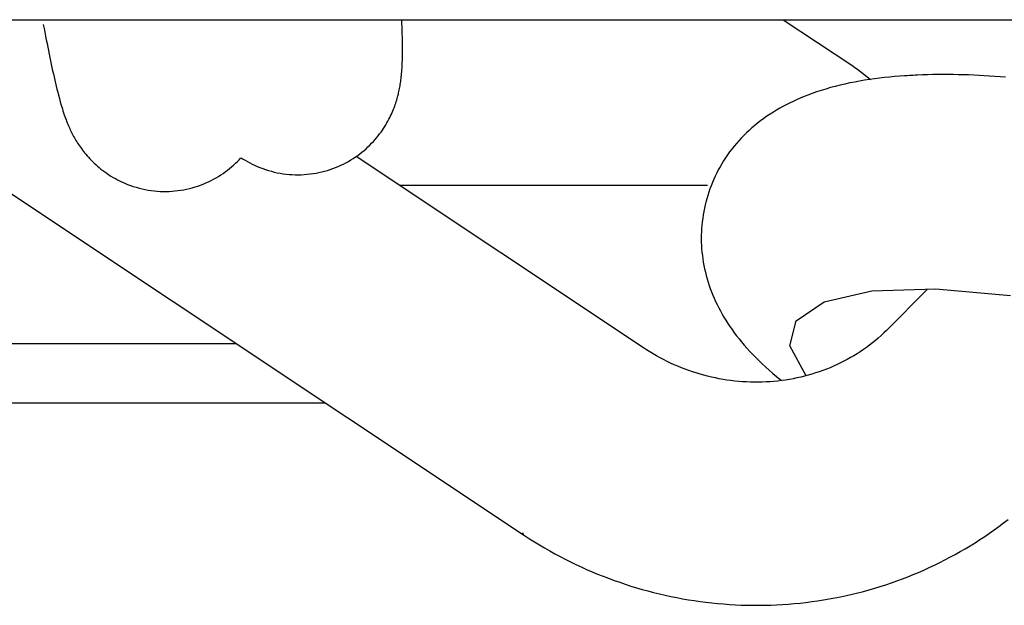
# Model space of a CAD drawing. Extents: x 1529 to 4201, y -422 to 622.
# Tile 300 of 460: x 2191.7 to 2192.222, y 502.767 to 503.078. Entities that reach past the tile are written whole.
import ezdxf

# ---------------------------------------------------------------- set-up
doc = ezdxf.new("R2010")
doc.units = 0
doc.header["$MEASUREMENT"] = 0
doc.layers.add('SPILL-BUCKET', color=1, linetype='CONTINUOUS')

msp = doc.modelspace()

# ---------------------------------------------------------------- linework, layer by layer
at = {"layer": 'SPILL-BUCKET', "linetype": 'Continuous'}
msp.add_line((2191.50406, 503.07776), (2193.18997, 503.07776), dxfattribs=at)
at = {"layer": 'SPILL-BUCKET', "color": 1, "linetype": 'Continuous'}
for p, q in [((2191.55723, 503.07776), (2191.96753, 502.80475)), ((2191.90307, 503.07582), (2191.90299, 503.07773)), ((2191.90313, 503.07398), (2191.90307, 503.07582)), ((2192.10521, 503.07776), (2192.1415, 503.05362)), ((2191.71295, 503.07523), (2191.71335, 503.07314)), ((2191.71335, 503.07314), (2191.71375, 503.07108)), ((2191.71375, 503.07108), (2191.71414, 503.06907)), ((2191.90319, 503.07218), (2191.90313, 503.07398)), ((2191.90324, 503.07033), (2191.90319, 503.07218)), ((2191.90329, 503.06853), (2191.90324, 503.07033)), ((2191.71414, 503.06907), (2191.71452, 503.06709)), ((2191.71452, 503.06709), (2191.71491, 503.06514)), ((2191.71491, 503.06514), (2191.71529, 503.06323)), ((2191.90332, 503.06687), (2191.90329, 503.06853)), ((2191.90334, 503.06526), (2191.90332, 503.06687)), ((2191.90336, 503.06356), (2191.90334, 503.06526)), ((2191.71529, 503.06323), (2191.71567, 503.06135)), ((2191.71567, 503.06135), (2191.71604, 503.0595)), ((2191.90334, 503.05828), (2191.90336, 503.06007)), ((2191.90337, 503.06189), (2191.90336, 503.06356)), ((2191.90336, 503.06007), (2191.90337, 503.06189)), ((2191.71604, 503.0595), (2191.71642, 503.0577)), ((2191.71642, 503.0577), (2191.71679, 503.05591)), ((2191.71679, 503.05591), (2191.71716, 503.05416)), ((2191.90319, 503.05355), (2191.90324, 503.05482)), ((2191.90324, 503.05482), (2191.9033, 503.05655)), ((2191.9033, 503.05655), (2191.90334, 503.05828)), ((2191.71716, 503.05416), (2191.71753, 503.05243)), ((2191.71753, 503.05243), (2191.7179, 503.05074)), ((2191.7179, 503.05074), (2191.71827, 503.04906)), ((2191.90282, 503.0483), (2191.90291, 503.04924)), ((2191.90291, 503.04924), (2191.90298, 503.05016)), ((2191.90298, 503.05016), (2191.90306, 503.05122)), ((2191.90306, 503.05122), (2191.90312, 503.05227)), ((2191.90312, 503.05227), (2191.90319, 503.05355)), ((2192.1415, 503.05362), (2192.14225, 503.05312)), ((2192.14225, 503.05312), (2192.14299, 503.0526)), ((2192.14299, 503.0526), (2192.14468, 503.05141)), ((2192.14468, 503.05141), (2192.14635, 503.05018)), ((2192.14635, 503.05018), (2192.14799, 503.04893)), ((2191.71827, 503.04906), (2191.71864, 503.04742)), ((2191.71864, 503.04742), (2191.71902, 503.04578)), ((2191.71902, 503.04578), (2191.71939, 503.04417)), ((2191.71939, 503.04417), (2191.71978, 503.04254)), ((2191.9022, 503.04346), (2191.90233, 503.04425)), ((2191.90233, 503.04425), (2191.90243, 503.045)), ((2191.90243, 503.045), (2191.90254, 503.04582)), ((2191.90254, 503.04582), (2191.90264, 503.04661)), ((2191.90264, 503.04661), (2191.90273, 503.04747)), ((2191.90273, 503.04747), (2191.90282, 503.0483)), ((2192.14051, 503.04421), (2192.13793, 503.04366)), ((2192.14312, 503.04473), (2192.14051, 503.04421)), ((2192.14573, 503.04521), (2192.14312, 503.04473)), ((2192.14835, 503.04565), (2192.14573, 503.04521)), ((2192.14799, 503.04893), (2192.14961, 503.04764)), ((2192.15097, 503.04606), (2192.14835, 503.04565)), ((2192.14961, 503.04764), (2192.15143, 503.04612)), ((2192.15361, 503.04643), (2192.15097, 503.04606)), ((2192.15624, 503.04677), (2192.15361, 503.04643)), ((2192.15889, 503.04708), (2192.15624, 503.04677)), ((2192.16153, 503.04735), (2192.15889, 503.04708)), ((2192.16419, 503.0476), (2192.16153, 503.04735)), ((2192.16685, 503.04781), (2192.16419, 503.0476)), ((2192.16952, 503.048), (2192.16685, 503.04781)), ((2192.17086, 503.04809), (2192.16952, 503.048)), ((2192.17219, 503.04816), (2192.17086, 503.04809)), ((2192.17406, 503.04827), (2192.17219, 503.04816)), ((2192.17522, 503.04833), (2192.17406, 503.04827)), ((2192.17639, 503.04839), (2192.17522, 503.04833)), ((2192.17906, 503.0485), (2192.17639, 503.04839)), ((2192.18175, 503.04859), (2192.17906, 503.0485)), ((2192.18444, 503.04865), (2192.18175, 503.04859)), ((2192.18715, 503.04869), (2192.18444, 503.04865)), ((2192.18985, 503.04871), (2192.18715, 503.04869)), ((2192.19257, 503.0487), (2192.18985, 503.04871)), ((2192.19529, 503.04867), (2192.19257, 503.0487)), ((2192.19803, 503.04862), (2192.19529, 503.04867)), ((2192.20077, 503.04855), (2192.19803, 503.04862)), ((2192.20352, 503.04846), (2192.20077, 503.04855)), ((2192.20627, 503.04834), (2192.20352, 503.04846)), ((2192.20904, 503.04821), (2192.20627, 503.04834)), ((2192.21181, 503.04805), (2192.20904, 503.04821)), ((2192.21459, 503.04788), (2192.21181, 503.04805)), ((2192.21737, 503.04768), (2192.21459, 503.04788)), ((2192.22017, 503.04747), (2192.21737, 503.04768)), ((2192.22297, 503.04724), (2192.22017, 503.04747)), ((2191.71978, 503.04254), (2191.72017, 503.04095)), ((2191.72017, 503.04095), (2191.72058, 503.0393)), ((2191.72058, 503.0393), (2191.721, 503.03769)), ((2191.90116, 503.03823), (2191.90133, 503.03897)), ((2191.90133, 503.03897), (2191.9015, 503.03973)), ((2191.9015, 503.03973), (2191.90166, 503.04046)), ((2191.90166, 503.04046), (2191.90181, 503.04122)), ((2191.90181, 503.04122), (2191.90195, 503.04195)), ((2191.90195, 503.04195), (2191.90208, 503.04272)), ((2191.90208, 503.04272), (2191.9022, 503.04346)), ((2192.12291, 503.03948), (2192.12056, 503.03866)), ((2192.12534, 503.04027), (2192.12291, 503.03948)), ((2192.12778, 503.04102), (2192.12534, 503.04027)), ((2192.13028, 503.04175), (2192.12778, 503.04102)), ((2192.1328, 503.04242), (2192.13028, 503.04175)), ((2192.13535, 503.04306), (2192.1328, 503.04242)), ((2192.13793, 503.04366), (2192.13535, 503.04306)), ((2191.721, 503.03769), (2191.72146, 503.03593)), ((2191.72146, 503.03593), (2191.72194, 503.0342)), ((2191.72194, 503.0342), (2191.72247, 503.03237)), ((2191.89955, 503.03277), (2191.89983, 503.03358)), ((2191.89983, 503.03358), (2191.90008, 503.03437)), ((2191.90008, 503.03437), (2191.90032, 503.03516)), ((2191.90032, 503.03516), (2191.90055, 503.03593)), ((2191.90055, 503.03593), (2191.90076, 503.03671)), ((2191.90076, 503.03671), (2191.90096, 503.03746)), ((2191.90096, 503.03746), (2191.90116, 503.03823)), ((2192.10861, 503.03359), (2192.10681, 503.03267)), ((2192.11043, 503.03447), (2192.10861, 503.03359)), ((2192.11233, 503.03534), (2192.11043, 503.03447)), ((2192.11424, 503.03617), (2192.11233, 503.03534)), ((2192.11623, 503.037), (2192.11424, 503.03617)), ((2192.11823, 503.03779), (2192.11623, 503.037)), ((2192.12056, 503.03866), (2192.11823, 503.03779)), ((2191.72247, 503.03237), (2191.72303, 503.03052)), ((2191.72303, 503.03052), (2191.72336, 503.02946)), ((2191.72336, 503.02946), (2191.72371, 503.02838)), ((2191.72371, 503.02838), (2191.72404, 503.02741)), ((2191.89751, 503.02768), (2191.89791, 503.02856)), ((2191.89791, 503.02856), (2191.89828, 503.02943)), ((2191.89828, 503.02943), (2191.89863, 503.03029)), ((2191.89863, 503.03029), (2191.89895, 503.03112)), ((2191.89895, 503.03112), (2191.89926, 503.03196)), ((2191.89926, 503.03196), (2191.89955, 503.03277)), ((2192.10005, 503.02883), (2192.0983, 503.02771)), ((2192.1017, 503.02983), (2192.10005, 503.02883)), ((2192.10335, 503.03079), (2192.1017, 503.02983)), ((2192.10507, 503.03175), (2192.10335, 503.03079)), ((2192.10681, 503.03267), (2192.10507, 503.03175)), ((2191.72404, 503.02741), (2191.72438, 503.02643)), ((2191.72438, 503.02643), (2191.72469, 503.02557)), ((2191.72469, 503.02557), (2191.72502, 503.02469)), ((2191.72502, 503.02469), (2191.72532, 503.0239)), ((2191.72532, 503.0239), (2191.72564, 503.02309)), ((2191.72564, 503.02309), (2191.72595, 503.02234)), ((2191.89514, 503.02306), (2191.89567, 503.02401)), ((2191.89567, 503.02401), (2191.89617, 503.02495)), ((2191.89617, 503.02495), (2191.89665, 503.02587)), ((2191.89665, 503.02587), (2191.89709, 503.02678)), ((2191.89709, 503.02678), (2191.89751, 503.02768)), ((2192.09323, 503.02414), (2192.09165, 503.02291)), ((2192.09488, 503.02536), (2192.09323, 503.02414)), ((2192.09655, 503.02654), (2192.09488, 503.02536)), ((2192.0983, 503.02771), (2192.09655, 503.02654)), ((2191.72595, 503.02234), (2191.72627, 503.02157)), ((2191.72627, 503.02157), (2191.72659, 503.02086)), ((2191.72659, 503.02086), (2191.72692, 503.02011)), ((2191.72692, 503.02011), (2191.72724, 503.01942)), ((2191.72724, 503.01942), (2191.72759, 503.01869)), ((2191.72759, 503.01869), (2191.72793, 503.018)), ((2191.72793, 503.018), (2191.72829, 503.01728)), ((2191.89125, 503.01719), (2191.89199, 503.01819)), ((2191.89199, 503.01819), (2191.89268, 503.01917)), ((2191.89268, 503.01917), (2191.89335, 503.02016)), ((2191.89335, 503.02016), (2191.89398, 503.02114)), ((2191.89398, 503.02114), (2191.89458, 503.02211)), ((2191.89458, 503.02211), (2191.89514, 503.02306)), ((2192.0871, 503.01904), (2192.08568, 503.01771)), ((2192.08858, 503.02037), (2192.0871, 503.01904)), ((2192.09008, 503.02165), (2192.08858, 503.02037)), ((2192.09165, 503.02291), (2192.09008, 503.02165)), ((2191.72829, 503.01728), (2191.72865, 503.0166)), ((2191.72865, 503.0166), (2191.72903, 503.01588)), ((2191.72903, 503.01588), (2191.72942, 503.01519)), ((2191.72942, 503.01519), (2191.72983, 503.01448)), ((2191.72983, 503.01448), (2191.73024, 503.01378)), ((2191.73024, 503.01378), (2191.73068, 503.01306)), ((2191.73068, 503.01306), (2191.73113, 503.01235)), ((2191.88702, 503.01225), (2191.88794, 503.01323)), ((2191.88794, 503.01323), (2191.88882, 503.01421)), ((2191.88882, 503.01421), (2191.88967, 503.0152)), ((2191.88967, 503.0152), (2191.89048, 503.0162)), ((2191.89048, 503.0162), (2191.89125, 503.01719)), ((2192.08163, 503.01354), (2192.08037, 503.01211)), ((2192.08295, 503.01496), (2192.08163, 503.01354)), ((2192.08429, 503.01634), (2192.08295, 503.01496)), ((2192.08568, 503.01771), (2192.08429, 503.01634)), ((2191.73113, 503.01235), (2191.7316, 503.01163)), ((2191.7316, 503.01163), (2191.73208, 503.01091)), ((2191.73208, 503.01091), (2191.73259, 503.01017)), ((2191.73259, 503.01017), (2191.73312, 503.00944)), ((2191.73312, 503.00944), (2191.73367, 503.00869)), ((2191.73367, 503.00869), (2191.73425, 503.00794)), ((2191.73425, 503.00794), (2191.73485, 503.00718)), ((2191.88076, 503.00668), (2191.88189, 503.00756)), ((2191.88189, 503.00756), (2191.88298, 503.00847)), ((2191.88298, 503.00847), (2191.88404, 503.00939)), ((2191.88404, 503.00939), (2191.88507, 503.01033)), ((2191.88507, 503.01033), (2191.88606, 503.01128)), ((2191.88606, 503.01128), (2191.88702, 503.01225)), ((2192.0768, 503.00765), (2192.0757, 503.00613)), ((2192.07795, 503.00917), (2192.0768, 503.00765)), ((2192.07914, 503.01064), (2192.07795, 503.00917)), ((2192.08037, 503.01211), (2192.07914, 503.01064)), ((2191.73485, 503.00718), (2191.73548, 503.00642)), ((2191.73548, 503.00642), (2191.73614, 503.00565)), ((2191.73614, 503.00565), (2191.73682, 503.00487)), ((2191.73682, 503.00487), (2191.73754, 503.00409)), ((2191.73754, 503.00409), (2191.73829, 503.00331)), ((2191.73829, 503.00331), (2191.73907, 503.00252)), ((2191.73907, 503.00252), (2191.73989, 503.00173)), ((2191.81486, 503.00163), (2191.81585, 503.00259)), ((2191.81585, 503.00259), (2191.81678, 503.00354)), ((2191.81678, 503.00354), (2191.81768, 503.00451)), ((2191.8179, 503.00454), (2191.81892, 503.00389)), ((2191.81892, 503.00389), (2191.81996, 503.00325)), ((2191.81996, 503.00325), (2191.82114, 503.00257)), ((2191.82114, 503.00257), (2191.82235, 503.00191)), ((2191.87335, 503.00194), (2191.87466, 503.00265)), ((2191.87466, 503.00265), (2191.87594, 503.0034)), ((2191.87594, 503.0034), (2191.87718, 503.00418)), ((2191.87718, 503.00418), (2191.87841, 503.00499)), ((2191.87841, 503.00499), (2191.8796, 503.00582)), ((2192.03167, 502.90356), (2191.87881, 503.00527)), ((2191.8796, 503.00582), (2191.88076, 503.00668)), ((2192.07362, 503.003), (2192.07263, 503.0014)), ((2192.07464, 503.00457), (2192.07362, 503.003)), ((2192.0757, 503.00613), (2192.07464, 503.00457)), ((2191.73989, 503.00173), (2191.74073, 503.00095)), ((2191.74073, 503.00095), (2191.74162, 503.00016)), ((2191.74162, 503.00016), (2191.74253, 502.99938)), ((2191.74253, 502.99938), (2191.74349, 502.9986)), ((2191.74349, 502.9986), (2191.74448, 502.99784)), ((2191.74448, 502.99784), (2191.74551, 502.99707)), ((2191.74551, 502.99707), (2191.74656, 502.99633)), ((2191.80823, 502.99627), (2191.80942, 502.99711)), ((2191.80942, 502.99711), (2191.81057, 502.99797)), ((2191.81057, 502.99797), (2191.8117, 502.99886)), ((2191.8117, 502.99886), (2191.81279, 502.99977)), ((2191.81279, 502.99977), (2191.81385, 503.00069)), ((2191.81385, 503.00069), (2191.81486, 503.00163)), ((2191.82235, 503.00191), (2191.82359, 503.00127)), ((2191.82359, 503.00127), (2191.82485, 503.00066)), ((2191.82485, 503.00066), (2191.82629, 503.00002)), ((2191.82629, 503.00002), (2191.82775, 502.99941)), ((2191.82775, 502.99941), (2191.82925, 502.99885)), ((2191.82925, 502.99885), (2191.83076, 502.99832)), ((2191.83076, 502.99832), (2191.83229, 502.99784)), ((2191.83229, 502.99784), (2191.83384, 502.9974)), ((2191.83384, 502.9974), (2191.8354, 502.99701)), ((2191.8354, 502.99701), (2191.83698, 502.99667)), ((2191.85904, 502.99674), (2191.86056, 502.99709)), ((2191.86056, 502.99709), (2191.86206, 502.99747)), ((2191.86206, 502.99747), (2191.86354, 502.99789)), ((2191.86354, 502.99789), (2191.86501, 502.99836)), ((2191.86501, 502.99836), (2191.86645, 502.99886)), ((2191.86645, 502.99886), (2191.86788, 502.99941)), ((2191.86788, 502.99941), (2191.86928, 502.99999)), ((2191.86928, 502.99999), (2191.87066, 503.0006)), ((2191.87066, 503.0006), (2191.87202, 503.00125)), ((2191.87202, 503.00125), (2191.87335, 503.00194)), ((2192.0708, 502.99816), (2192.06995, 502.99651)), ((2192.0717, 502.9998), (2192.0708, 502.99816)), ((2192.07263, 503.0014), (2192.0717, 502.9998)), ((2191.74656, 502.99633), (2191.74766, 502.9956)), ((2191.74766, 502.9956), (2191.74878, 502.99488)), ((2191.74878, 502.99488), (2191.74994, 502.99418)), ((2191.74994, 502.99418), (2191.75113, 502.99351)), ((2191.75113, 502.99351), (2191.75235, 502.99285)), ((2191.75235, 502.99285), (2191.7536, 502.99223)), ((2191.7536, 502.99223), (2191.75487, 502.99163)), ((2191.79914, 502.99123), (2191.80052, 502.99186)), ((2191.80052, 502.99186), (2191.80187, 502.99251)), ((2191.80187, 502.99251), (2191.8032, 502.9932)), ((2191.8032, 502.9932), (2191.8045, 502.99393)), ((2191.8045, 502.99393), (2191.80577, 502.99468)), ((2191.80577, 502.99468), (2191.80702, 502.99546)), ((2191.80702, 502.99546), (2191.80823, 502.99627)), ((2191.83698, 502.99667), (2191.83856, 502.99637)), ((2191.83856, 502.99637), (2191.84015, 502.99612)), ((2191.84015, 502.99612), (2191.84174, 502.99592)), ((2191.84174, 502.99592), (2191.84333, 502.99576)), ((2191.84333, 502.99576), (2191.84492, 502.99565)), ((2191.84492, 502.99565), (2191.84652, 502.99559)), ((2191.84652, 502.99559), (2191.84811, 502.99558)), ((2191.84811, 502.99558), (2191.8497, 502.99561)), ((2191.8497, 502.99561), (2191.85128, 502.99568)), ((2191.85128, 502.99568), (2191.85285, 502.99581)), ((2191.85285, 502.99581), (2191.85442, 502.99598)), ((2191.85442, 502.99598), (2191.85597, 502.99619)), ((2191.85597, 502.99619), (2191.85751, 502.99644)), ((2191.85751, 502.99644), (2191.85904, 502.99674)), ((2192.06837, 502.99316), (2192.06765, 502.99146)), ((2192.06914, 502.99484), (2192.06837, 502.99316)), ((2192.06995, 502.99651), (2192.06914, 502.99484)), ((2191.75487, 502.99163), (2191.75616, 502.99106)), ((2191.75616, 502.99106), (2191.75764, 502.99046)), ((2191.75764, 502.99046), (2191.75913, 502.9899)), ((2191.75913, 502.9899), (2191.76064, 502.98938)), ((2191.76064, 502.98938), (2191.76218, 502.98891)), ((2191.76218, 502.98891), (2191.76373, 502.98848)), ((2191.76373, 502.98848), (2191.7653, 502.9881)), ((2191.7653, 502.9881), (2191.76687, 502.98776)), ((2191.76687, 502.98776), (2191.76845, 502.98747)), ((2191.76845, 502.98747), (2191.77004, 502.98723)), ((2191.77004, 502.98723), (2191.77163, 502.98703)), ((2191.77163, 502.98703), (2191.77322, 502.98688)), ((2191.77322, 502.98688), (2191.77482, 502.98678)), ((2191.77482, 502.98678), (2191.77641, 502.98673)), ((2191.77641, 502.98673), (2191.77801, 502.98672)), ((2191.77801, 502.98672), (2191.77959, 502.98676)), ((2191.77959, 502.98676), (2191.78117, 502.98685)), ((2191.78117, 502.98685), (2191.78274, 502.98698)), ((2191.78274, 502.98698), (2191.78431, 502.98715)), ((2191.78431, 502.98715), (2191.78586, 502.98737)), ((2191.78586, 502.98737), (2191.7874, 502.98764)), ((2191.7874, 502.98764), (2191.78892, 502.98794)), ((2191.78892, 502.98794), (2191.79044, 502.98829)), ((2191.79044, 502.98829), (2191.79193, 502.98868)), ((2191.79193, 502.98868), (2191.79342, 502.98912)), ((2191.79342, 502.98912), (2191.79488, 502.98959)), ((2191.79488, 502.98959), (2191.79632, 502.9901)), ((2191.79632, 502.9901), (2191.79774, 502.99065)), ((2191.79774, 502.99065), (2191.79914, 502.99123)), ((2192.06633, 502.98803), (2192.06574, 502.98629)), ((2192.06697, 502.98975), (2192.06633, 502.98803)), ((2192.06765, 502.99146), (2192.06697, 502.98975)), ((2192.06435, 502.98149), (2192.06425, 502.98108)), ((2192.06519, 502.98454), (2192.06439, 502.98164)), ((2192.06574, 502.98629), (2192.06519, 502.98454)), ((2192.06347, 502.97787), (2192.06311, 502.97608)), ((2192.06389, 502.97963), (2192.06347, 502.97787)), ((2192.0639, 502.97967), (2192.06389, 502.97963)), ((2192.06391, 502.9797), (2192.0639, 502.97967)), ((2192.06425, 502.98108), (2192.06391, 502.97969)), ((2192.06251, 502.9725), (2192.06227, 502.9707)), ((2192.06279, 502.97429), (2192.06251, 502.9725)), ((2192.06311, 502.97608), (2192.06279, 502.97429)), ((2192.06194, 502.9671), (2192.06183, 502.9653)), ((2192.06208, 502.9689), (2192.06194, 502.9671)), ((2192.06227, 502.9707), (2192.06208, 502.9689)), ((2192.06178, 502.96349), (2192.06176, 502.96169)), ((2192.06176, 502.96169), (2192.06179, 502.95989)), ((2192.06183, 502.9653), (2192.06178, 502.96349)), ((2192.06179, 502.95989), (2192.06186, 502.9581)), ((2192.06186, 502.9581), (2192.06197, 502.9563)), ((2192.06197, 502.9563), (2192.06213, 502.95451)), ((2192.06213, 502.95451), (2192.06233, 502.95273)), ((2192.06233, 502.95273), (2192.06257, 502.95095)), ((2192.06257, 502.95095), (2192.06285, 502.94917)), ((2192.06285, 502.94917), (2192.06317, 502.94741)), ((2192.06317, 502.94741), (2192.06354, 502.94564)), ((2192.06354, 502.94564), (2192.06394, 502.94389)), ((2192.06394, 502.94389), (2192.06439, 502.94214)), ((2192.06439, 502.94214), (2192.06487, 502.9404)), ((2192.06487, 502.9404), (2192.0654, 502.93867)), ((2192.0654, 502.93867), (2192.06596, 502.93695)), ((2192.06596, 502.93695), (2192.06656, 502.93523)), ((2192.06656, 502.93523), (2192.0672, 502.93353)), ((2192.15227, 502.93398), (2192.18608, 502.93516)), ((2192.18174, 502.93501), (2192.16002, 502.91308)), ((2192.18608, 502.93516), (2192.22577, 502.93162)), ((2192.0672, 502.93353), (2192.06789, 502.93182)), ((2192.06789, 502.93182), (2192.06861, 502.93014)), ((2192.06861, 502.93014), (2192.06937, 502.92844)), ((2192.12695, 502.92818), (2192.15227, 502.93398)), ((2192.06937, 502.92844), (2192.07017, 502.92678)), ((2192.07017, 502.92678), (2192.07101, 502.92509)), ((2192.07101, 502.92509), (2192.07189, 502.92344)), ((2192.11208, 502.9182), (2192.12695, 502.92818)), ((2192.07189, 502.92344), (2192.07282, 502.92177)), ((2192.07282, 502.92177), (2192.07378, 502.92012)), ((2192.07378, 502.92012), (2192.07479, 502.91846)), ((2192.07479, 502.91846), (2192.07584, 502.91682)), ((2192.07584, 502.91682), (2192.07694, 502.91516)), ((2192.07694, 502.91516), (2192.07808, 502.91353)), ((2192.07808, 502.91353), (2192.07928, 502.91187)), ((2192.1088, 502.90481), (2192.11208, 502.9182)), ((2192.07928, 502.91187), (2192.08051, 502.91024)), ((2192.08051, 502.91024), (2192.08181, 502.90857)), ((2192.08181, 502.90857), (2192.08314, 502.90694)), ((2192.15563, 502.90903), (2192.15411, 502.90774)), ((2192.15713, 502.91035), (2192.15563, 502.90903)), ((2192.15859, 502.9117), (2192.15713, 502.91035)), ((2192.16002, 502.91308), (2192.15859, 502.9117)), ((2192.03222, 502.90319), (2192.03167, 502.90356)), ((2192.03278, 502.90283), (2192.03222, 502.90319)), ((2192.08314, 502.90694), (2192.08455, 502.90527)), ((2192.08455, 502.90527), (2192.08599, 502.90363)), ((2192.08599, 502.90363), (2192.08751, 502.90195)), ((2192.11737, 502.88905), (2192.1088, 502.90481)), ((2192.14937, 502.90407), (2192.14773, 502.90292)), ((2192.15098, 502.90526), (2192.14937, 502.90407)), ((2192.15256, 502.90648), (2192.15098, 502.90526)), ((2192.15411, 502.90774), (2192.15256, 502.90648)), ((2192.03453, 502.90172), (2192.03278, 502.90283)), ((2192.03631, 502.90064), (2192.03453, 502.90172)), ((2192.0381, 502.8996), (2192.03631, 502.90064)), ((2192.03992, 502.89859), (2192.0381, 502.8996)), ((2192.04176, 502.89762), (2192.03992, 502.89859)), ((2192.08751, 502.90195), (2192.08907, 502.90031)), ((2192.08907, 502.90031), (2192.09071, 502.89863)), ((2192.09071, 502.89863), (2192.09238, 502.89697)), ((2192.14092, 502.89864), (2192.13916, 502.89766)), ((2192.14266, 502.89966), (2192.14092, 502.89864)), ((2192.14438, 502.90071), (2192.14266, 502.89966)), ((2192.14606, 502.9018), (2192.14438, 502.90071)), ((2192.14773, 502.90292), (2192.14606, 502.9018)), ((2192.04362, 502.89668), (2192.04176, 502.89762)), ((2192.0455, 502.89578), (2192.04362, 502.89668)), ((2192.0474, 502.89491), (2192.0455, 502.89578)), ((2192.04931, 502.89408), (2192.0474, 502.89491)), ((2192.05124, 502.89329), (2192.04931, 502.89408)), ((2192.05319, 502.89253), (2192.05124, 502.89329)), ((2192.09238, 502.89697), (2192.09413, 502.89529)), ((2192.09413, 502.89529), (2192.09592, 502.89364)), ((2192.09592, 502.89364), (2192.09779, 502.89196)), ((2192.13003, 502.8933), (2192.12814, 502.89254)), ((2192.1319, 502.8941), (2192.13003, 502.8933)), ((2192.13374, 502.89493), (2192.1319, 502.8941)), ((2192.13557, 502.8958), (2192.13374, 502.89493)), ((2192.13738, 502.89671), (2192.13557, 502.8958)), ((2192.13916, 502.89766), (2192.13738, 502.89671)), ((2192.05515, 502.89182), (2192.05319, 502.89253)), ((2192.05713, 502.89114), (2192.05515, 502.89182)), ((2192.05911, 502.8905), (2192.05713, 502.89114)), ((2192.06112, 502.88989), (2192.05911, 502.8905)), ((2192.06313, 502.88933), (2192.06112, 502.88989)), ((2192.06515, 502.8888), (2192.06313, 502.88933)), ((2192.06718, 502.88832), (2192.06515, 502.8888)), ((2192.06922, 502.88787), (2192.06718, 502.88832)), ((2192.07127, 502.88747), (2192.06922, 502.88787)), ((2192.07333, 502.8871), (2192.07127, 502.88747)), ((2192.09779, 502.89196), (2192.09969, 502.89032)), ((2192.09969, 502.89032), (2192.10166, 502.88866)), ((2192.10166, 502.88866), (2192.10367, 502.88703)), ((2192.11047, 502.88747), (2192.10845, 502.8871)), ((2192.11249, 502.88787), (2192.11047, 502.88747)), ((2192.11449, 502.88832), (2192.11249, 502.88787)), ((2192.11648, 502.8888), (2192.11449, 502.88832)), ((2192.11847, 502.88933), (2192.11648, 502.8888)), ((2192.12043, 502.88989), (2192.11847, 502.88933)), ((2192.12238, 502.8905), (2192.12043, 502.88989)), ((2192.12432, 502.89114), (2192.12238, 502.8905)), ((2192.12624, 502.89182), (2192.12432, 502.89114)), ((2192.12814, 502.89254), (2192.12624, 502.89182)), ((2192.07539, 502.88678), (2192.07333, 502.8871)), ((2192.07745, 502.88649), (2192.07539, 502.88678)), ((2192.07952, 502.88625), (2192.07745, 502.88649)), ((2192.0816, 502.88604), (2192.07952, 502.88625)), ((2192.08367, 502.88588), (2192.0816, 502.88604)), ((2192.08575, 502.88576), (2192.08367, 502.88588)), ((2192.08783, 502.88567), (2192.08575, 502.88576)), ((2192.08991, 502.88563), (2192.08783, 502.88567)), ((2192.09198, 502.88563), (2192.08991, 502.88563)), ((2192.09406, 502.88567), (2192.09198, 502.88563)), ((2192.09613, 502.88575), (2192.09406, 502.88567)), ((2192.0982, 502.88588), (2192.09613, 502.88575)), ((2192.10026, 502.88604), (2192.0982, 502.88588)), ((2192.10232, 502.88625), (2192.10026, 502.88604)), ((2192.10437, 502.88649), (2192.10232, 502.88625)), ((2192.10367, 502.88703), (2192.10435, 502.88648)), ((2192.10641, 502.88677), (2192.10437, 502.88649)), ((2192.10845, 502.8871), (2192.10641, 502.88677)), ((2192.21705, 502.80741), (2192.21953, 502.80921)), ((2192.21953, 502.80921), (2192.22197, 502.81105)), ((2192.22197, 502.81105), (2192.22439, 502.81292)), ((2191.96753, 502.80475), (2191.96725, 502.8057)), ((2191.96753, 502.80475), (2191.96911, 502.80371)), ((2192.20947, 502.80222), (2192.21203, 502.80392)), ((2192.21203, 502.80392), (2192.21455, 502.80565)), ((2192.21455, 502.80565), (2192.21705, 502.80741)), ((2191.96911, 502.80371), (2191.9707, 502.80268)), ((2191.9707, 502.80268), (2191.97335, 502.80101)), ((2191.97335, 502.80101), (2191.97601, 502.79938)), ((2191.97601, 502.79938), (2191.9787, 502.79779)), ((2192.20166, 502.79736), (2192.20429, 502.79894)), ((2192.20429, 502.79894), (2192.20689, 502.80056)), ((2192.20689, 502.80056), (2192.20947, 502.80222)), ((2191.9787, 502.79779), (2191.98142, 502.79623)), ((2191.98142, 502.79623), (2191.98415, 502.79471)), ((2191.98415, 502.79471), (2191.98691, 502.79323)), ((2192.19362, 502.79284), (2192.19633, 502.79431)), ((2192.19633, 502.79431), (2192.199, 502.79581)), ((2192.199, 502.79581), (2192.20166, 502.79736)), ((2191.98691, 502.79323), (2191.98969, 502.79179)), ((2191.98969, 502.79179), (2191.99249, 502.79039)), ((2191.99249, 502.79039), (2191.9953, 502.78902)), ((2191.9953, 502.78902), (2191.99814, 502.7877)), ((2192.1826, 502.78734), (2192.18539, 502.78866)), ((2192.18539, 502.78866), (2192.18816, 502.79001)), ((2192.18816, 502.79001), (2192.1909, 502.79141)), ((2192.1909, 502.79141), (2192.19362, 502.79284)), ((2191.99814, 502.7877), (2192.001, 502.78641)), ((2192.001, 502.78641), (2192.00388, 502.78517)), ((2192.00388, 502.78517), (2192.00677, 502.78396)), ((2192.00677, 502.78396), (2192.00968, 502.7828)), ((2192.17125, 502.78249), (2192.17412, 502.78364)), ((2192.17412, 502.78364), (2192.17697, 502.78484)), ((2192.17697, 502.78484), (2192.17979, 502.78607)), ((2192.17979, 502.78607), (2192.1826, 502.78734)), ((2192.00968, 502.7828), (2192.0126, 502.78167)), ((2192.0126, 502.78167), (2192.01554, 502.78059)), ((2192.01554, 502.78059), (2192.0185, 502.77955)), ((2192.0185, 502.77955), (2192.02147, 502.77855)), ((2192.02147, 502.77855), (2192.02446, 502.77759)), ((2192.15667, 502.77734), (2192.15962, 502.77829)), ((2192.15962, 502.77829), (2192.16255, 502.77928)), ((2192.16255, 502.77928), (2192.16547, 502.78031)), ((2192.16547, 502.78031), (2192.16837, 502.78138)), ((2192.16837, 502.78138), (2192.17125, 502.78249)), ((2192.02446, 502.77759), (2192.02745, 502.77668)), ((2192.02745, 502.77668), (2192.03046, 502.7758)), ((2192.03046, 502.7758), (2192.03349, 502.77497)), ((2192.03349, 502.77497), (2192.03652, 502.77418)), ((2192.03652, 502.77418), (2192.03957, 502.77343)), ((2192.03957, 502.77343), (2192.04262, 502.77273)), ((2192.04262, 502.77273), (2192.04568, 502.77207)), ((2192.13565, 502.7719), (2192.13869, 502.77255)), ((2192.13869, 502.77255), (2192.14172, 502.77324)), ((2192.14172, 502.77324), (2192.14474, 502.77398)), ((2192.14474, 502.77398), (2192.14774, 502.77475)), ((2192.14774, 502.77475), (2192.15073, 502.77557)), ((2192.15073, 502.77557), (2192.15371, 502.77644)), ((2192.15371, 502.77644), (2192.15667, 502.77734)), ((2192.04568, 502.77207), (2192.04876, 502.77145)), ((2192.04876, 502.77145), (2192.05184, 502.77087)), ((2192.05184, 502.77087), (2192.05493, 502.77034)), ((2192.05493, 502.77034), (2192.05802, 502.76985)), ((2192.05802, 502.76985), (2192.06112, 502.76941)), ((2192.06112, 502.76941), (2192.06423, 502.76901)), ((2192.06423, 502.76901), (2192.06734, 502.76865)), ((2192.06734, 502.76865), (2192.07045, 502.76834)), ((2192.07045, 502.76834), (2192.07357, 502.76807)), ((2192.07357, 502.76807), (2192.07669, 502.76784)), ((2192.07669, 502.76784), (2192.07982, 502.76766)), ((2192.07982, 502.76766), (2192.08294, 502.76752)), ((2192.08294, 502.76752), (2192.08607, 502.76743)), ((2192.08607, 502.76743), (2192.08919, 502.76738)), ((2192.08919, 502.76738), (2192.09232, 502.76737)), ((2192.09232, 502.76737), (2192.09544, 502.76741)), ((2192.09544, 502.76741), (2192.09856, 502.76749)), ((2192.09856, 502.76749), (2192.10169, 502.76762)), ((2192.10169, 502.76762), (2192.1048, 502.76779)), ((2192.1048, 502.76779), (2192.10791, 502.768)), ((2192.10791, 502.768), (2192.11102, 502.76826)), ((2192.11102, 502.76826), (2192.11413, 502.76856)), ((2192.11413, 502.76856), (2192.11722, 502.76891)), ((2192.11722, 502.76891), (2192.12032, 502.7693)), ((2192.12032, 502.7693), (2192.1234, 502.76973)), ((2192.1234, 502.76973), (2192.12648, 502.77021)), ((2192.12648, 502.77021), (2192.12954, 502.77073)), ((2192.12954, 502.77073), (2192.1326, 502.77129)), ((2192.1326, 502.77129), (2192.13565, 502.7719))]:
    msp.add_line(p, q, dxfattribs=at)
at = {"layer": 'SPILL-BUCKET', "color": 7, "linetype": 'Continuous'}
for p, q in [((2192.06505, 502.98982), (2191.90183, 502.98982)), ((2191.81507, 502.906), (2190.34847, 502.906)), ((2190.01548, 502.87477), (2191.86253, 502.87477))]:
    msp.add_line(p, q, dxfattribs=at)

doc.saveas('drawing.dxf')
